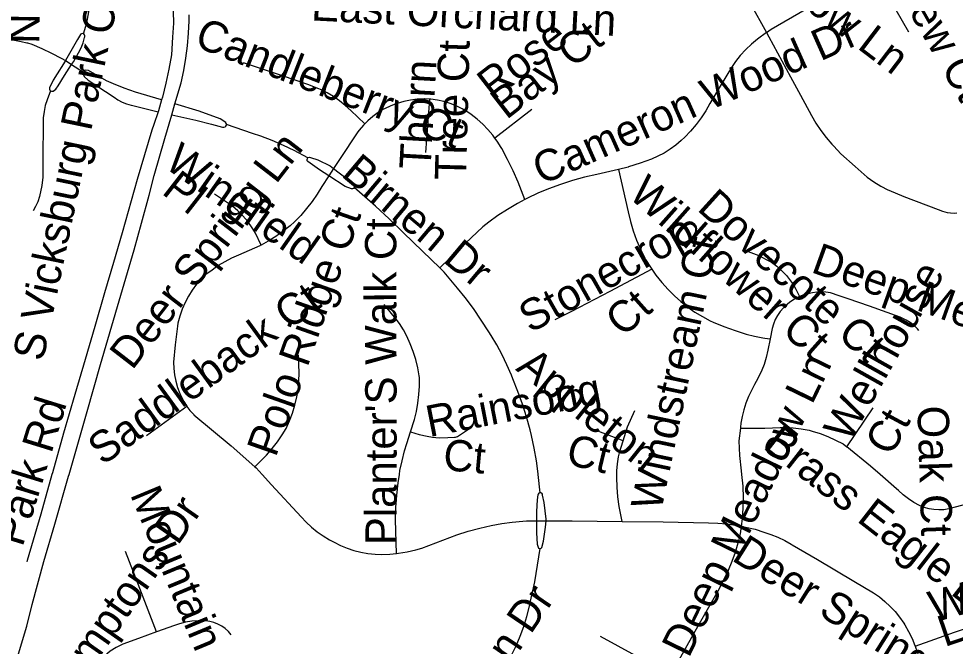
# Model space of a CAD drawing. Extents: x 1383679 to 1536984, y 460658 to 651027.
# Drawn here: x 1444051 to 1446890, y 496545 to 498448 of the extents above; entities that cross this region are included whole.
import ezdxf

# ---------------------------------------------------------------- set-up
doc = ezdxf.new("R2010")
doc.units = 0
doc.layers.add('Exist Road Non-System Type 51', color=7, linetype='Continuous')
doc.layers.add('Exist Road Non-System Type 51 Label', color=7, linetype='Continuous')

msp = doc.modelspace()

# ---------------------------------------------------------------- linework, layer by layer
at = {"layer": 'Exist Road Non-System Type 51'}
for p, q in [((1444210.9, 498309.5), (1444246.7, 498286.6)), ((1444514.6, 498156.8), (1444524.4, 498190)), ((1445284.4, 498042.9), (1445297.2, 498204.1)), ((1445606.3, 498173.1), (1445494.3, 498086.1)), ((1445005.2, 497994.1), (1444990.6, 497972)), ((1444560.7, 497271.8), (1444438.3, 497183.4)), ((1446561, 497149.6), (1446640.7, 497268.3)), ((1445882.7, 497168), (1445788.4, 497204)), ((1445620, 496925), (1445649.2, 496925))]:
    msp.add_line(p, q, dxfattribs=at)
for points in [[(1445791.7, 498805), (1445875.6, 498811.9), (1445895.2, 498813.5), (1445914.2, 498814.6), (1445933.1, 498814.1), (1445952, 498812), (1445970.6, 498808.4), (1445978.4, 498806.4), (1445994.1, 498801.7), (1446009.4, 498795.4), (1446023.9, 498787.8), (1446037.7, 498778.8), (1446050.5, 498768.5), (1446120.9, 498701.4), (1446168.2, 498649.9), (1446185.9, 498628.5), (1446202.3, 498606.1), (1446217.4, 498582.8), (1446231.2, 498558.7), (1446234.8, 498551.8), (1446272.8, 498486), (1446312.8, 498415.7), (1446317.6, 498406.8)], [(1444246.9, 498402.6), (1444256.7, 498435.7), (1444261.5, 498457.8), (1444264.9, 498480.3), (1444266.6, 498502.9), (1444266.8, 498525.6), (1444266.5, 498532), (1444264.4, 498553.1), (1444260.8, 498574), (1444255.6, 498594.6), (1444248.9, 498614.7), (1444240.7, 498634.3), (1444231.1, 498653.2), (1444219.8, 498671.8), (1444207.1, 498689.6), (1444193.3, 498706.4), (1444178.2, 498722.2), (1444162, 498736.8), (1444138.5, 498755.5), (1444126.9, 498763.9)], [(1446317.6, 498406.8), (1446331.6, 498417.1), (1446434.6, 498476.3), (1446573.3, 498554.2), (1446643.8, 498592.6)], [(1446643.8, 498592.6), (1446656.3, 498570.1), (1446709.3, 498475.6), (1446748.3, 498408.2)], [(1444518, 498504.9), (1444519.9, 498435.1), (1444516.8, 498392.3), (1444513.5, 498338.8), (1444505.9, 498295.8), (1444496.8, 498253.1), (1444486.2, 498210.7), (1444483.7, 498202.2)], [(1444524.4, 498190), (1444543.1, 498253.7), (1444551, 498290.9), (1444557.4, 498328.4), (1444562.1, 498366.2), (1444565.4, 498404.1), (1444567, 498442.2), (1444567.2, 498460.6)], [(1446317.6, 498406.8), (1446290.1, 498386.6), (1446271.7, 498371.1), (1446254.5, 498354.5), (1446238.3, 498336.8), (1446223.4, 498318.1), (1446211.2, 498300.1), (1446180.1, 498248.4), (1446145.9, 498190.7), (1446133.3, 498168.6), (1446119.3, 498147.3), (1446104.1, 498127), (1446087.6, 498107.6), (1446069.9, 498089.3), (1446058.9, 498079), (1446042.6, 498065), (1446025.3, 498052.3), (1446007.2, 498041), (1445988.2, 498031), (1445968.6, 498022.4), (1445934.3, 498009.8), (1445899.6, 497998.8), (1445898, 497998.3), (1445869, 497991.5)], [(1446317.6, 498406.8), (1446324.8, 498393), (1446390.2, 498271.9), (1446420.8, 498216.5), (1446454.1, 498154.8), (1446467.6, 498131.8), (1446482.4, 498109.6), (1446498.5, 498088.4), (1446515.8, 498068.1), (1446521.5, 498061.9), (1446543.2, 498038.9), (1446586.2, 498000.4), (1446604.2, 497983.7), (1446623.2, 497968.1), (1446643.2, 497953.8), (1446664, 497940.9), (1446685.7, 497929.2), (1446688.2, 497928), (1446733.9, 497908.8), (1446837.6, 497869.8), (1446851.1, 497865), (1446865.2, 497861.1), (1446875.3, 497859.2), (1446886.2, 497858.7), (1446894.8, 497859.6)], [(1443865.4, 498354.7), (1443887.5, 498362.4), (1443907.7, 498369.7), (1443928.5, 498375.4), (1443949.5, 498379.7), (1443970.9, 498382.4), (1443977.9, 498382.9), (1443998, 498384.5), (1444018.1, 498384.4), (1444038.2, 498382.8), (1444058, 498379.6), (1444075, 498375.5), (1444077.6, 498374.9), (1444090.6, 498370.8), (1444120.8, 498358.3), (1444150.3, 498344.3), (1444179.1, 498328.9), (1444192, 498321.3)], [(1444246.9, 498402.6), (1444244.7, 498403.4), (1444241.3, 498402.9), (1444238.4, 498401.1), (1444237.8, 498400.3), (1444228.4, 498385.6), (1444208.6, 498349.4), (1444192, 498321.3)], [(1444210.9, 498309.5), (1444216.3, 498317.9), (1444232, 498345), (1444239.6, 498359.7), (1444245.8, 498375), (1444250.5, 498390.9), (1444251, 498393.1), (1444251.5, 498396.5), (1444250.4, 498399.8), (1444248, 498402.2), (1444246.9, 498402.6)], [(1444192, 498321.3), (1444186.2, 498311.5), (1444167.1, 498281.2), (1444155.5, 498262), (1444144, 498238.5), (1444143.6, 498235.1), (1444144.7, 498231.8), (1444147.2, 498229.3), (1444147.3, 498229.2)], [(1444192, 498321.3), (1444197, 498318.4), (1444210.9, 498309.5)], [(1444147.3, 498229.2), (1444150.5, 498228.1), (1444153.9, 498228.5), (1444155.2, 498229), (1444163.2, 498234.2), (1444170.7, 498244.3), (1444189.3, 498276), (1444210.9, 498309.5)], [(1445100.2, 498129.8), (1445057.1, 498169.5), (1445040.6, 498184.9), (1445023.1, 498199.1), (1445004.6, 498212.1), (1444985.3, 498223.7), (1444965.2, 498234), (1444960.5, 498236.1), (1444927.4, 498248.5), (1444850.2, 498274.7), (1444731.8, 498314.3)], [(1444246.7, 498286.6), (1444246, 498280.2), (1444248.9, 498273.4), (1444261.1, 498261.6), (1444339.5, 498210.1), (1444351.4, 498202), (1444364.2, 498195.3), (1444377.6, 498189.9), (1444391.6, 498186.1), (1444392.3, 498186), (1444473.1, 498166)], [(1444483.7, 498202.2), (1444404.2, 498225.9), (1444370.6, 498237.6), (1444337.7, 498250.7), (1444317.1, 498259.7), (1444262.5, 498290.8), (1444253.8, 498292.3), (1444249.4, 498291.1), (1444246.9, 498287.7), (1444246.7, 498286.6)], [(1444147.3, 498229.2), (1444136.7, 498202.5), (1444131.3, 498184.7), (1444127.5, 498166.5), (1444125.2, 498148.1), (1444124.4, 498129.5), (1444124.9, 498116.1), (1444123.6, 498041.5), (1444123.6, 497968.1), (1444120.5, 497942.3), (1444113.6, 497908.8), (1444108.5, 497893.4), (1444101.9, 497878.6), (1444094.6, 497865.7)], [(1444483.7, 498202.2), (1444474, 498168.8), (1444473.1, 498166)], [(1444680.3, 498127.7), (1444680.3, 498129.4), (1444678.8, 498132.8), (1444678.1, 498133.6), (1444661.5, 498144.8), (1444597.6, 498167.6), (1444524.4, 498190)], [(1445297.2, 498204.1), (1445280.6, 498205), (1445279.7, 498205), (1445259, 498204), (1445238.4, 498201.3), (1445218.1, 498197.1), (1445198.2, 498191.4), (1445178.8, 498184.2), (1445159.9, 498175.5), (1445157, 498174), (1445140.2, 498163.6), (1445124.3, 498152), (1445109.3, 498139.1), (1445100.2, 498129.8)], [(1445494.3, 498086.1), (1445487.9, 498094.9), (1445473.3, 498112.2), (1445457.5, 498128.5), (1445440.6, 498143.6), (1445422.7, 498157.5), (1445411.8, 498165.1), (1445394.7, 498175.2), (1445376.9, 498183.9), (1445358.4, 498191.1), (1445339.4, 498196.9), (1445320.1, 498201.2), (1445300.4, 498203.9), (1445297.2, 498204.1)], [(1443976, 496272.3), (1444010.6, 496391), (1444075, 496605.8), (1444091.2, 496671.9), (1444126.5, 496801.9), (1444159.9, 496915), (1444201.7, 497061.2), (1444203.1, 497066), (1444258.6, 497256.9), (1444298.8, 497399.9), (1444355.4, 497592.6), (1444400.6, 497747.6), (1444423.3, 497828.4), (1444445.6, 497913.6), (1444461.2, 497973.2), (1444493.5, 498085.3), (1444514.6, 498156.8)], [(1444473.1, 498166), (1444460.3, 498127.3), (1444454.2, 498110.3), (1444409.7, 497960.4), (1444363.9, 497798.5), (1444337.7, 497709.1), (1444310.2, 497616.5), (1444281.2, 497515), (1444251.8, 497414.8), (1444221, 497308.3), (1444186.8, 497191.6), (1444152.6, 497070.7), (1444151.3, 497066), (1444117.5, 496946), (1444076.1, 496805), (1444075, 496801.3)], [(1444514.6, 498156.8), (1444587.3, 498141.1), (1444635, 498128.4), (1444668.9, 498119.7), (1444672.5, 498119.1), (1444676, 498120.1), (1444678.8, 498122.5), (1444680.3, 498125.8), (1444680.3, 498127.7)], [(1444927.4, 498026), (1444886.1, 498048.2), (1444853, 498064.2), (1444819.1, 498078.7), (1444784.7, 498091.8), (1444759, 498100.6), (1444680.3, 498127.7)], [(1445100.2, 498129.8), (1445095.5, 498125), (1445082.8, 498109.9), (1445079.2, 498105.2), (1445023, 498021.3), (1445005.2, 497994.1)], [(1445585.2, 497899.9), (1445564.8, 497952.4), (1445549.6, 497987.2), (1445532.9, 498021.4), (1445514.8, 498054.9), (1445513.4, 498057.4), (1445501.3, 498076.6), (1445494.3, 498086.1)], [(1444990.6, 497972), (1444962.8, 497989.9), (1444926.7, 498014.8), (1444925, 498017.8), (1444924.7, 498021.3), (1444925.9, 498024.6), (1444927.4, 498026)], [(1444927.4, 498026), (1444928.4, 498027), (1444931.8, 498028.1), (1444934.9, 498027.7), (1444957.8, 498020.2), (1444994.4, 498002.5), (1445005.2, 497994.1)], [(1445005.2, 497994.1), (1445043.5, 497964.5), (1445064.2, 497944.7), (1445066.5, 497942.4), (1445067.6, 497939.3), (1445067.1, 497936.1), (1445067.1, 497936)], [(1445869, 497991.5), (1445803.4, 497976.1), (1445766.1, 497967.5), (1445729.2, 497957.3), (1445692.7, 497945.6), (1445656.7, 497932.4), (1445624.2, 497918.9), (1445592.9, 497904), (1445585.2, 497899.9)], [(1445869, 497991.5), (1445897.8, 497862.6), (1445905, 497833.4), (1445913.7, 497804.7), (1445923.9, 497776.5), (1445935.6, 497748.9), (1445948.7, 497721.9), (1445950.5, 497718.5), (1445965.9, 497694.3), (1445969.8, 497688.7)], [(1444990.6, 497972), (1444969.1, 497939.5), (1444955.2, 497916.2), (1444939.9, 497893.8), (1444923.4, 497872.4), (1444905.6, 497851.9), (1444886.6, 497832.5), (1444873.9, 497820.6), (1444852.4, 497803.6), (1444830, 497787.9), (1444806.7, 497773.4), (1444785.3, 497761.8)], [(1445067.1, 497936), (1445065.2, 497933.4), (1445062.3, 497931.9), (1445059.1, 497931.9), (1445040.7, 497939.7), (1444990.6, 497972)], [(1445326.8, 497692.5), (1445274.8, 497743), (1445216.7, 497799.4), (1445173.9, 497841.4), (1445132.4, 497879.6), (1445067.1, 497936)], [(1444785.3, 497761.8), (1444768, 497798.1), (1444758.1, 497814.1), (1444745.2, 497833), (1444730.5, 497850), (1444714.6, 497866), (1444699.1, 497879.6), (1444644.1, 497916)], [(1445585.2, 497899.9), (1445562.3, 497887.8), (1445532.5, 497870.1), (1445503.6, 497851.1), (1445475.5, 497830.8), (1445457.6, 497816.8), (1445387.3, 497750.7), (1445326.8, 497692.5)], [(1444785.3, 497761.8), (1444782.6, 497760.3), (1444782, 497760), (1444717.4, 497730.8), (1444696.1, 497721.7), (1444675.5, 497711.3), (1444655.6, 497699.4), (1444636.6, 497686.2), (1444617.5, 497672.5), (1444601.2, 497656.9), (1444589.2, 497643.3), (1444576.4, 497625.5), (1444564.9, 497606.8), (1444554.8, 497587.4), (1444546.2, 497567.3), (1444539, 497546.6), (1444533.3, 497525.4), (1444531.7, 497515.5), (1444524.7, 497459.5), (1444519.7, 497406.7), (1444520.5, 497387.2), (1444522.9, 497367.8), (1444526.9, 497348.7), (1444532.3, 497330), (1444539.3, 497311.8), (1444543.9, 497301.6), (1444551.2, 497286.9), (1444559.9, 497272.9), (1444560.7, 497271.8)], [(1446245.9, 497748), (1446270.2, 497739.6), (1446293.9, 497729.7), (1446317, 497718.4), (1446332.5, 497709.8), (1446348.7, 497697.5), (1446363.8, 497684.1), (1446377.9, 497669.5), (1446390.8, 497653.8), (1446399.5, 497641.4), (1446406.8, 497628.2), (1446417.7, 497605.4)], [(1445631.2, 497010.5), (1445625.8, 497066), (1445625.6, 497068.4), (1445620.2, 497107.4), (1445613.3, 497146.2), (1445604.8, 497184.6), (1445600.7, 497201), (1445590, 497240.5), (1445577.8, 497279.5), (1445564.1, 497318.1), (1445548.9, 497356), (1445544.1, 497367.3), (1445530.9, 497398.5), (1445516.3, 497429), (1445500.2, 497458.8), (1445482.8, 497487.9), (1445475.8, 497498.7), (1445453.1, 497534.3), (1445429.1, 497569), (1445403.8, 497602.8), (1445381.2, 497630.9), (1445340.3, 497679.4), (1445326.8, 497692.5)], [(1445969.8, 497688.7), (1445843, 497620.6), (1445726.1, 497560.6), (1445675.7, 497534.7)], [(1445969.8, 497688.7), (1445982.5, 497670.9), (1446000.5, 497648.4), (1446019.6, 497627), (1446038.8, 497607.7), (1446058.4, 497590.2), (1446079.1, 497573.8), (1446100.8, 497558.7), (1446123.3, 497544.9), (1446146.6, 497532.5), (1446155.7, 497528.1), (1446188.7, 497514.5), (1446222.3, 497502.4), (1446256.4, 497491.7), (1446281.3, 497485.3), (1446306.5, 497480.5), (1446312.5, 497479.6), (1446328.7, 497477.1)], [(1446779.8, 497503.2), (1446775.7, 497507.7), (1446765, 497517.7), (1446753.3, 497526.5), (1446740.7, 497533.9), (1446722.6, 497543), (1446630.3, 497576.9), (1446564.8, 497599.1), (1446525.4, 497612.2), (1446524.1, 497612.7), (1446511.2, 497616.7), (1446497.8, 497618.8), (1446485.4, 497619.6), (1446470.5, 497619.2), (1446457.4, 497617.3), (1446443.2, 497614.4), (1446428.2, 497609.8), (1446417.7, 497605.4)], [(1446417.7, 497605.4), (1446413.8, 497603.8), (1446400, 497596.3), (1446387.1, 497587.5), (1446375.2, 497577.4), (1446368.7, 497571.1), (1446359.2, 497560.2), (1446351, 497548.3), (1446344.2, 497535.6), (1446338.8, 497522.3), (1446334.8, 497508.4), (1446328.7, 497477.1)], [(1445238.4, 497195.4), (1445250.2, 497232.3), (1445256.3, 497257.4), (1445260.9, 497282.8), (1445263.9, 497308.5), (1445265.3, 497334.3), (1445265.2, 497360.2), (1445265, 497365), (1445260.4, 497389.9), (1445254.4, 497414.5), (1445246.8, 497438.7), (1445237.7, 497462.3), (1445227.2, 497485.3), (1445216.8, 497504.8), (1445205, 497523.5), (1445191.9, 497541.3), (1445190.3, 497543.3), (1445159, 497581.9)], [(1446328.7, 497477.1), (1446322, 497442.8), (1446316.2, 497421), (1446310.5, 497400), (1446303.5, 497382.9), (1446291.1, 497356.9), (1446281.1, 497338.7), (1446272.2, 497321), (1446262.8, 497302.1), (1446254.9, 497282.6), (1446248.5, 497262.5), (1446243.7, 497242), (1446240.3, 497221.2), (1446239.2, 497210), (1446238.8, 497206.4)], [(1444766.1, 497089.7), (1444801.4, 497124.9), (1444818.7, 497144.4), (1444834.9, 497164.9), (1444849.8, 497186.4), (1444861.2, 497205.1), (1444871.6, 497228.3), (1444880.6, 497252.1), (1444888.1, 497276.4), (1444894.1, 497301.1), (1444898.8, 497327.8), (1444900.4, 497373.1), (1444899, 497427.8)], [(1444560.7, 497271.8), (1444569.8, 497259.9), (1444581, 497247.8), (1444581.7, 497247.2), (1444694.8, 497152.6), (1444766.1, 497089.7)], [(1445882.7, 497168), (1445896.4, 497211), (1445918.1, 497259.8)], [(1445195.9, 496826.8), (1445192.9, 496929), (1445193.9, 496966.3), (1445196.5, 497003.6), (1445200.7, 497040.7), (1445204.6, 497066), (1445206.5, 497077.7), (1445212.6, 497107.7), (1445220.2, 497137.3), (1445227.1, 497159.7), (1445238.4, 497195.4)], [(1445238.4, 497195.4), (1445265.1, 497186.9), (1445288.4, 497181.8), (1445305.4, 497179.6), (1445325.1, 497177.6), (1445351.7, 497178), (1445371.3, 497178.8), (1445374.8, 497179.4), (1445378.2, 497180.4), (1445380.8, 497181.4), (1445414.5, 497203.6)], [(1446238.8, 497206.4), (1446234.2, 497168.2), (1446235.3, 497123.3), (1446241, 497077.3), (1446242.2, 497066), (1446245.9, 497030.8), (1446246.7, 496995.4), (1446246.1, 496964.1), (1446243.9, 496932.8), (1446240.9, 496908.7)], [(1446238.8, 497206.4), (1446312.4, 497206.4), (1446359.3, 497208.6), (1446374, 497208.6), (1446398.4, 497207.3), (1446422.7, 497204.4), (1446446.7, 497200), (1446455.8, 497197.6), (1446480.2, 497190), (1446504, 497181), (1446527.2, 497170.5), (1446549.8, 497158.6), (1446561, 497149.6)], [(1445879.7, 496923.8), (1445871, 496968.9), (1445867, 496997.9), (1445864.6, 497027.1), (1445863.8, 497056.4), (1445863.9, 497066), (1445864, 497077.5), (1445865.8, 497098.6), (1445869.1, 497119.4), (1445874, 497139.9), (1445876.6, 497149), (1445882.7, 497168)], [(1446934.2, 496978.7), (1446908.7, 496971.9), (1446870.3, 496961.4), (1446855.3, 496959.3), (1446840.3, 496958.7), (1446825.2, 496959.7), (1446810.4, 496962.3), (1446795.9, 496966.4), (1446781.9, 496972), (1446764.5, 496981.4), (1446747.9, 496992.1), (1446732.2, 497004.1), (1446717.5, 497017.3), (1446712, 497022.9), (1446662.2, 497066), (1446633.4, 497091), (1446561, 497149.6)], [(1444766.1, 497089.7), (1444770.1, 497086.2), (1444788.3, 497066), (1444817.1, 497034.2), (1444906.5, 496937.2), (1444921.6, 496921.1), (1444937.9, 496906), (1444955.2, 496892.1), (1444973.4, 496879.6), (1444992.5, 496868.3), (1445006.8, 496861), (1445026.3, 496851.1), (1445046.3, 496842.8), (1445067, 496835.9), (1445088.1, 496830.5), (1445109.5, 496826.6), (1445131.2, 496824.3), (1445149.2, 496823.6), (1445175.8, 496824.7), (1445195.9, 496826.8)], [(1445631.2, 497010.5), (1445630, 497010.5), (1445627.1, 497008.9), (1445625.1, 497006.2), (1445624.7, 497004.6), (1445622.5, 496989.4), (1445620.1, 496953.7), (1445620, 496925)], [(1445649.2, 496925), (1445649.5, 496930.8), (1445644.1, 496980.7), (1445638.9, 497003.1), (1445638.3, 497006.4), (1445636.3, 497009), (1445633.3, 497010.5), (1445631.2, 497010.5)], [(1445195.9, 496826.8), (1445202.2, 496827.4), (1445228.5, 496831.6), (1445254.4, 496837.4), (1445272.9, 496842.6), (1445379.1, 496882.7), (1445413.5, 496893.9), (1445448.3, 496903.5), (1445483.4, 496911.6), (1445515, 496917.5), (1445546.8, 496921.7), (1445578.8, 496924.4), (1445590.2, 496925), (1445620, 496925)], [(1445620, 496925), (1445619.9, 496889), (1445622.4, 496854.6), (1445625, 496845.5), (1445626.6, 496842.9), (1445629.2, 496841.4), (1445631.1, 496841.4)], [(1445631.1, 496841.4), (1445632.2, 496841.4), (1445634.9, 496842.9), (1445636.2, 496845), (1445641.5, 496863.5), (1445648, 496905.8), (1445649.2, 496925)], [(1445649.2, 496925), (1445728.3, 496925), (1445879.7, 496923.8)], [(1445879.7, 496923.8), (1446004.7, 496922.9), (1446141.9, 496919.4), (1446169.6, 496918.6), (1446197.1, 496916.1), (1446224.4, 496912.1), (1446240.9, 496908.7)], [(1446240.9, 496908.7), (1446240.1, 496901.7), (1446237.6, 496885.9), (1446230.7, 496857.4), (1446222.4, 496829.4), (1446212.5, 496801.8), (1446201.2, 496774.7), (1446195, 496761.4), (1446170.4, 496712.5), (1446109.6, 496606.3), (1446043, 496486.9), (1446027, 496458.8)], [(1446240.9, 496908.7), (1446254.1, 496906.1), (1446283.1, 496899.7), (1446309.8, 496891.4), (1446331, 496883.7), (1446352.3, 496875.6), (1446372.9, 496865.9), (1446392.9, 496854.9), (1446395.9, 496853.1), (1446472.2, 496808.4), (1446582.9, 496742.9), (1446641.9, 496706.8), (1446659.8, 496694.5), (1446676.8, 496680.8), (1446692.8, 496666), (1446707.6, 496650.1), (1446721.3, 496633.1), (1446733.7, 496615.2), (1446736.9, 496610.1), (1446748.6, 496589.8), (1446759, 496568.7), (1446767.8, 496547), (1446768.3, 496545.6)], [(1444467.9, 496589.1), (1444417.7, 496719.8), (1444374.3, 496832.8)], [(1445215.1, 496131.2), (1445220, 496134.7), (1445241.1, 496151.2), (1445261.2, 496169.1), (1445280.2, 496188), (1445319.8, 496231.1), (1445371.1, 496285.8), (1445415.1, 496332.9), (1445416.2, 496334), (1445438.8, 496359.3), (1445460.3, 496385.8), (1445480.5, 496413.3), (1445498.9, 496440.4), (1445530, 496489.8), (1445545, 496517.7), (1445558.7, 496546.2), (1445570.9, 496575.4), (1445581.7, 496605.2), (1445591, 496635.5), (1445598.7, 496666.2), (1445600.2, 496673), (1445615.2, 496740.7), (1445631.1, 496841.4)], [(1446768.3, 496545.6), (1446887.1, 496587.6), (1446968.9, 496615.4), (1447058.7, 496648.5)], [(1444694.9, 496579.9), (1444686.3, 496589.7), (1444676.6, 496598.5), (1444665.9, 496606), (1444654.4, 496612.1), (1444642.2, 496616.8), (1444629.6, 496620), (1444616.6, 496621.7), (1444613.4, 496621.8), (1444594.4, 496622.1), (1444575.3, 496620.8), (1444556.5, 496617.9), (1444538, 496613.4), (1444522.6, 496608.4), (1444468.4, 496589.3), (1444467.9, 496589.1)], [(1444467.9, 496589.1), (1444414.1, 496568.3), (1444366, 496551.2), (1444345.9, 496541.2), (1444328, 496529.8), (1444311.3, 496516.4), (1444295.8, 496502.4), (1444285.4, 496491.4), (1444272.4, 496473.6), (1444260.8, 496454.1), (1444250.5, 496433.7), (1444241.7, 496412.7), (1444239.5, 496406.6)], [(1446027, 496458.8), (1446014.5, 496466.2), (1445985.8, 496480.8), (1445814.5, 496574.3)], [(1446768.3, 496545.6), (1446775.2, 496524.8), (1446779.2, 496509), (1446781.6, 496492.9)]]:
    msp.add_lwpolyline(points, dxfattribs=at)

# ---------------------------------------------------------------- texts
at = {"layer": 'Exist Road Non-System Type 51 Label'}
for s, rotation, p in [('N Vicksburg Park Ct', 89.1511, (1444113.3, 498371.7)), ('English Sparrow Ln', 322.7181, (1445825.6, 498942.2)), ('Notchview Ct', 299.6489, (1446538, 498840)), ('S Vicksburg Park Ct', 78.2542, (1444124.5, 497406.7)), ('East Orchard Ln', 357.05, (1444935.9, 498443.4)), ('Candleberry Ct', 338.5529, (1444579.2, 498366.1)), ('Rose', 37.6946, (1445488.3, 498198.2)), ('Bay Ct', 37.8753, (1445529.1, 498140.2)), ('Cameron Wood Dr', 23.9601, (1445635.9, 497943)), ('Tree Ct', 88.4924, (1445406.7, 497958.2)), ('Thorn', 86.82, (1445299, 497989.4)), ('Deer Spring Ln', 52.3173, (1444394.6, 497380)), ('Wingfield', 324.9267, (1444488.5, 497999.5)), ('Birnen Dr', 319.8994, (1445025.4, 497972.9)), ('Pl', 322.1253, (1444480.9, 497919.5)), ('Wildflower Ct', 318.4275, (1445895.5, 497909.8)), ('Dovecote Ct', 317.92, (1446104.2, 497869.4)), ('Polo Ridge Ct', 70.6154, (1444829.7, 497115.6)), ("Planter'S Walk Ct", 90.0871, (1445196.8, 496851.9)), ('Stonecrop', 29.4764, (1445601.9, 497493.1)), ('Windstream Ct', 78.1112, (1445998.4, 496952.9)), ('Deep Meadow Ln', 340.2018, (1446449.2, 497680.8)), ('Wellhouse', 60.6423, (1446569.1, 497160.1)), ('Saddleback Ct', 36.0435, (1444305.2, 497091.2)), ('Ct', 41.6338, (1445882.6, 497479.9)), ('Appleton', 321.3294, (1445554.7, 497384)), ('Deep Meadow Ln', 64.0577, (1446081.9, 496507)), ('Rainsong', 11.0043, (1445295.2, 497179.3)), ('Park Rd', 72.8493, (1444062, 496843.7)), ('Ct', 61.6993, (1446696, 497118.2)), ('Oak Ct', 271.7897, (1446774.9, 497273.4)), ('Brass Eagle Ln', 322.0926, (1446304.2, 497147.3)), ('Ct', 346.5437, (1445705.8, 497098.4)), ('Ct', 354.8065, (1445334.8, 497079.9)), ('Mountain Ivy Ct', 292.5885, (1444387.3, 497005.9)), ('High Hamptons Dr', 54.9799, (1444010, 496102.4)), ('Deer Spring Ln', 327.8633, (1446208.7, 496807.4)), ('Wild', 15.7093, (1446825.9, 496616.9)), ('Lark Ct', 18.9253, (1446857.4, 496542.2)), ('Birnen Dr', 55.7844, (1445376.1, 496245.9))]:
    msp.add_text(s, height=95, rotation=rotation, dxfattribs=at).set_placement(p)

doc.saveas('drawing.dxf')
